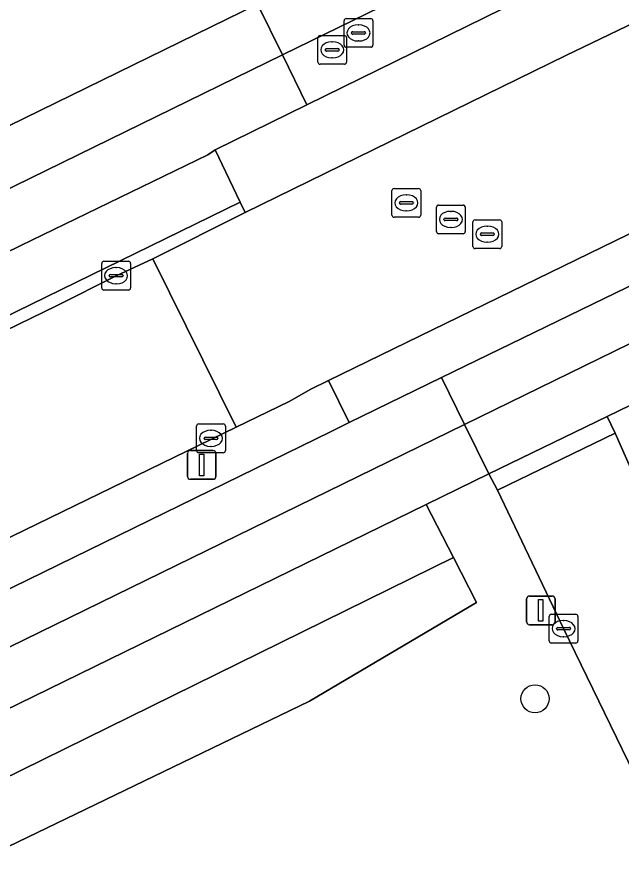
# Model space of a CAD drawing. Extents: x 160455 to 162082, y 388339 to 389736.
# Drawn here: x 160678.88 to 160699.93, y 388776.67 to 388806.27 of the extents above; entities that cross this region are included whole.
import ezdxf

# ---------------------------------------------------------------- set-up
doc = ezdxf.new("R2010")
doc.units = 0
for name, color, linetype in [('IMGEO_Berm_groen', 7, 'Continuous'), ('IMGEO_Boom', 7, 'Continuous'), ('IMGEO_Fietspad_gesloten', 7, 'Continuous'), ('IMGEO_Fietspad_open', 7, 'Continuous'), ('IMGEO_Groenvoorziening', 7, 'Continuous'), ('IMGEO_Kolk', 7, 'Continuous'), ('IMGEO_Lichtmast', 7, 'Continuous'), ('IMGEO_Rijbaan_lokaal_gesloten', 7, 'Continuous'), ('IMGEO_Rijbaan_lokaal_open', 7, 'Continuous'), ('IMGEO_Rioolput', 7, 'Continuous'), ('IMGEO_Verkeerseiland_open', 7, 'Continuous'), ('IMGEO_Voetpad_open', 7, 'Continuous'), ('IMGEO_Waterloop', 7, 'Continuous')]:
    doc.layers.add(name, color=color, linetype=linetype)

msp = doc.modelspace()

# ---------------------------------------------------------------- linework, layer by layer
at = {"layer": 'IMGEO_Berm_groen'}
for points in [[(160686.645, 388799.828), (160685.77, 388801.642), (160685.524, 388801.475), (160679.009, 388798.311), (160594.91, 388757.093), (160595.77, 388755.371)], [(160689.808, 388791.843), (160690.443, 388792.152), (160689.717, 388793.611), (160689.101, 388793.311), (160688.347, 388792.888), (160686.503, 388791.99), (160673.524, 388785.672), (160656.002, 388777.102), (160635.794, 388767.212), (160617.23, 388758.134), (160612.392, 388755.695), (160612.142, 388755.528), (160612.844, 388754.182)], [(160694.069, 388787.448), (160693.116, 388789.299), (160637.466, 388762.068), (160638.461, 388760.06)]]:
    msp.add_lwpolyline(points, close=True, dxfattribs=at)
at = {"layer": 'IMGEO_Boom'}
msp.add_circle((160696.904, 388782.532), 0.489, dxfattribs=at)
at = {"layer": 'IMGEO_Fietspad_gesloten'}
for points in [[(160935.958, 388926.245), (160935.472, 388926.041), (160929.623, 388923.115), (160929.542, 388923.081), (160924.149, 388920.448), (160820.314, 388869.678), (160812.524, 388865.895), (160804.151, 388861.828), (160752.018, 388836.29), (160739.38, 388830.051), (160696.889, 388809.242), (160688.114, 388804.953), (160688.97, 388803.215), (160707.492, 388812.318), (160716.69, 388816.833), (160716.639, 388816.936), (160723.758, 388820.418), (160723.804, 388820.325), (160740.999, 388828.766), (160761.388, 388838.743), (160804.958, 388860.084), (160820.353, 388867.581)], [(160688.97, 388803.215), (160688.114, 388804.953), (160678.244, 388800.129), (160575.791, 388750), (160573.124, 388748.695)], [(160574.085, 388746.891), (160575.77, 388747.716), (160580.438, 388750), (160594.91, 388757.093), (160679.009, 388798.311), (160685.524, 388801.475), (160685.77, 388801.642), (160688.97, 388803.215)], [(160694.449, 388792.087), (160693.649, 388793.713), (160690.443, 388792.152), (160689.808, 388791.843), (160612.844, 388754.182), (160604.298, 388750), (160600.349, 388748.067), (160598.531, 388747.178), (160595.822, 388745.853), (160581.477, 388738.833)], [(160582.083, 388737.101), (160608.442, 388750), (160694.449, 388792.087)]]:
    msp.add_lwpolyline(points, dxfattribs=at)
at = {"layer": 'IMGEO_Fietspad_open'}
msp.add_lwpolyline([(160814.94, 388853.077), (160807.357, 388849.403), (160800.037, 388845.82), (160791.543, 388841.683), (160784.31, 388838.109), (160774.906, 388833.514), (160767.644, 388829.959), (160760.974, 388826.661), (160747.35, 388819.997), (160728.479, 388810.767), (160721.36, 388807.285), (160701.311, 388797.443), (160693.649, 388793.713), (160694.449, 388792.087), (160749.247, 388818.903), (160815.775, 388851.461)], dxfattribs=at)
at = {"layer": 'IMGEO_Groenvoorziening'}
for points in [[(160571.444, 388750), (160571.754, 388750.166), (160572.065, 388750.329), (160607.803, 388767.824), (160687.247, 388806.714), (160686.973, 388807.274), (160686.045, 388809.17), (160684.847, 388811.633), (160677.31, 388827.125), (160668.584, 388844.978), (160659.808, 388862.897), (160659.071, 388864.445), (160648.25, 388886.548), (160638.47, 388906.585), (160629.688, 388924.586), (160620.814, 388942.765), (160619.643, 388945.116), (160619.032, 388946.319), (160618.392, 388947.991), (160617.059, 388948.01), (160612.318, 388945.878)], [(160728.92, 388721.478), (160721.425, 388736.799), (160714.944, 388750), (160712.441, 388755.098), (160704.23, 388771.946), (160697.898, 388784.974), (160695.603, 388789.801), (160695.296, 388790.366), (160693.116, 388789.299), (160694.069, 388787.448), (160694.871, 388785.89), (160689.061, 388782.446), (160639.282, 388758.403)]]:
    msp.add_lwpolyline(points, dxfattribs=at)
at = {"layer": 'IMGEO_Kolk'}
for p, q in [((160681.829, 388796.837), (160681.829, 388797.689)), ((160681.904, 388797.763), (160682.756, 388797.763)), ((160682.317, 388797.543), (160682.342, 388797.543)), ((160682.83, 388797.689), (160682.83, 388796.837)), ((160682.088, 388797.257), (160682.088, 388797.269)), ((160682.526, 388797.22), (160682.128, 388797.22)), ((160682.131, 388797.306), (160682.529, 388797.306)), ((160682.572, 388797.269), (160682.572, 388797.257)), ((160682.34, 388796.983), (160682.315, 388796.983)), ((160682.756, 388796.763), (160681.904, 388796.763)), ((160685.129, 388791.174), (160685.129, 388792.026)), ((160685.204, 388792.1), (160686.056, 388792.1)), ((160686.13, 388792.026), (160686.13, 388791.174)), ((160685.388, 388791.594), (160685.388, 388791.606)), ((160685.431, 388791.643), (160685.829, 388791.643)), ((160685.617, 388791.88), (160685.642, 388791.88)), ((160685.872, 388791.606), (160685.872, 388791.594)), ((160685.826, 388791.557), (160685.428, 388791.557)), ((160685.64, 388791.32), (160685.615, 388791.32)), ((160686.056, 388791.1), (160685.204, 388791.1)), ((160697.396, 388784.548), (160697.396, 388785.4)), ((160697.471, 388785.474), (160698.323, 388785.474)), ((160698.397, 388785.4), (160698.397, 388784.548)), ((160697.884, 388785.254), (160697.909, 388785.254)), ((160697.655, 388784.968), (160697.655, 388784.98)), ((160698.093, 388784.931), (160697.695, 388784.931)), ((160697.698, 388785.017), (160698.096, 388785.017)), ((160698.139, 388784.98), (160698.139, 388784.968)), ((160697.907, 388784.694), (160697.882, 388784.694)), ((160698.323, 388784.474), (160697.471, 388784.474))]:
    msp.add_line(p, q, dxfattribs=at)
for points in [[(160681.829, 388796.837), (160681.829, 388797.689)], [(160681.904, 388797.763), (160682.756, 388797.763)], [(160682.83, 388797.689), (160682.83, 388796.837)], [(160682.756, 388796.763), (160681.904, 388796.763)], [(160685.129, 388791.174), (160685.129, 388792.026)], [(160685.204, 388792.1), (160686.056, 388792.1)], [(160686.13, 388792.026), (160686.13, 388791.174)], [(160686.056, 388791.1), (160685.204, 388791.1)], [(160697.396, 388784.548), (160697.396, 388785.4)], [(160697.471, 388785.474), (160698.323, 388785.474)], [(160698.397, 388785.4), (160698.397, 388784.548)], [(160698.323, 388784.474), (160697.471, 388784.474)]]:
    msp.add_lwpolyline(points, dxfattribs=at)
for centre, radius, start, end in [((160681.906, 388797.687), 0.0765, 91.552, 178.448), ((160681.906, 388797.687), 0.0765, 91.552, 178.448), ((160682.754, 388797.687), 0.0765, 1.552, 88.448), ((160682.754, 388797.687), 0.0765, 1.552, 88.448), ((160682.128, 388797.266), 0.0403, 85.8775, 175.7526), ((160682.125, 388797.256), 0.0366, 178.938, 274.7102), ((160682.529, 388797.263), 0.043, 264.8664, 352.4533), ((160682.533, 388797.268), 0.0386, 1.7309, 96.639), ((160681.906, 388796.839), 0.0765, 181.552, 268.448), ((160681.906, 388796.839), 0.0765, 181.552, 268.448), ((160682.754, 388796.839), 0.0765, 271.552, 358.448), ((160682.754, 388796.839), 0.0765, 271.552, 358.448), ((160685.206, 388792.024), 0.0765, 91.552, 178.448), ((160685.206, 388792.024), 0.0765, 91.552, 178.448), ((160686.054, 388792.024), 0.0765, 1.552, 88.448), ((160686.054, 388792.024), 0.0765, 1.552, 88.448), ((160685.428, 388791.603), 0.0403, 85.8775, 175.7526), ((160685.425, 388791.593), 0.0366, 178.938, 274.7102), ((160685.829, 388791.6), 0.043, 264.8664, 352.4533), ((160685.833, 388791.605), 0.0386, 1.7309, 96.639), ((160685.206, 388791.176), 0.0765, 181.552, 268.448), ((160685.206, 388791.176), 0.0765, 181.552, 268.448), ((160686.054, 388791.176), 0.0765, 271.552, 358.448), ((160686.054, 388791.176), 0.0765, 271.552, 358.448), ((160697.473, 388785.398), 0.0765, 91.552, 178.448), ((160697.473, 388785.398), 0.0765, 91.552, 178.448), ((160698.321, 388785.398), 0.0765, 1.552, 88.448), ((160698.321, 388785.398), 0.0765, 1.552, 88.448), ((160697.695, 388784.977), 0.0403, 85.8775, 175.7526), ((160697.692, 388784.967), 0.0366, 178.938, 274.7102), ((160698.096, 388784.974), 0.043, 264.8664, 352.4533), ((160698.1, 388784.979), 0.0386, 1.7309, 96.639), ((160697.473, 388784.55), 0.0765, 181.552, 268.448), ((160697.473, 388784.55), 0.0765, 181.552, 268.448), ((160698.321, 388784.55), 0.0765, 271.552, 358.448), ((160698.321, 388784.55), 0.0765, 271.552, 358.448)]:
    msp.add_arc(centre, radius, start, end, dxfattribs=at)
for centre, major_axis, ratio, start_param, end_param in [((160682.316, 388797.263), (-0.387, 0.002), 0.722429, 4.712389, 7.853982), ((160682.341, 388797.263), (-0.39, 0.002), 0.717154, 1.570796, 4.712389), ((160685.616, 388791.6), (-0.387, 0.002), 0.722429, 4.712389, 7.853982), ((160685.641, 388791.6), (-0.39, 0.002), 0.717154, 1.570796, 4.712389), ((160697.883, 388784.974), (-0.387, 0.002), 0.722429, 4.712389, 7.853982), ((160697.908, 388784.974), (-0.39, 0.002), 0.717154, 1.570796, 4.712389)]:
    msp.add_ellipse(centre, major_axis=major_axis, ratio=ratio, start_param=start_param, end_param=end_param, dxfattribs=at)
at = {"layer": 'IMGEO_Lichtmast'}
for p, q in [((160684.812, 388790.274), (160684.812, 388791.074)), ((160684.812, 388791.074), (160684.812, 388790.274)), ((160684.912, 388791.174), (160685.702, 388791.174)), ((160685.702, 388791.174), (160684.912, 388791.174)), ((160685.802, 388791.074), (160685.802, 388790.274)), ((160685.802, 388790.274), (160685.802, 388791.074)), ((160685.702, 388790.174), (160684.912, 388790.174)), ((160684.912, 388790.174), (160685.702, 388790.174)), ((160696.609, 388785.21), (160696.609, 388786.01)), ((160696.609, 388786.01), (160696.609, 388785.21)), ((160696.709, 388786.11), (160697.499, 388786.11)), ((160697.499, 388786.11), (160696.709, 388786.11)), ((160697.599, 388786.01), (160697.599, 388785.21)), ((160697.599, 388785.21), (160697.599, 388786.01)), ((160697.499, 388785.11), (160696.709, 388785.11)), ((160696.709, 388785.11), (160697.499, 388785.11))]:
    msp.add_line(p, q, dxfattribs=at)
for points in [[(160685.232, 388791.049), (160685.382, 388791.049), (160685.382, 388790.299), (160685.232, 388790.299), (160685.232, 388791.049)], [(160697.029, 388785.985), (160697.179, 388785.985), (160697.179, 388785.235), (160697.029, 388785.235), (160697.029, 388785.985)]]:
    msp.add_lwpolyline(points, dxfattribs=at)
for centre, start, end in [((160684.912, 388791.074), 90, 180), ((160684.912, 388791.074), 90, 180), ((160685.702, 388791.074), 0, 90), ((160685.702, 388791.074), 360, 90), ((160684.912, 388790.274), 180, 270), ((160684.912, 388790.274), 180, 270), ((160685.702, 388790.274), 270, 0), ((160685.702, 388790.274), 270, 0), ((160696.709, 388786.01), 90, 180), ((160696.709, 388786.01), 90, 180), ((160697.499, 388786.01), 0, 90), ((160697.499, 388786.01), 360, 90), ((160696.709, 388785.21), 180, 270), ((160696.709, 388785.21), 180, 270), ((160697.499, 388785.21), 270, 0), ((160697.499, 388785.21), 270, 0)]:
    msp.add_arc(centre, 0.1, start, end, dxfattribs=at)
at = {"layer": 'IMGEO_Rijbaan_lokaal_gesloten'}
msp.add_lwpolyline([(160686.503, 388791.99), (160688.347, 388792.888), (160689.101, 388793.311), (160689.717, 388793.611), (160700.593, 388798.916), (160703.586, 388800.369), (160700.703, 388806.24), (160697.98, 388804.929), (160686.823, 388799.459), (160683.606, 388797.854)], close=True, dxfattribs=at)
for points in [[(160635.794, 388767.212), (160656.002, 388777.102), (160673.524, 388785.672), (160686.503, 388791.99), (160683.606, 388797.854), (160682.331, 388797.262), (160680.251, 388796.218), (160669.623, 388791.033), (160652.582, 388782.706), (160632.512, 388772.925), (160612.637, 388763.178), (160595.949, 388755.013), (160595.274, 388754.683), (160585.715, 388750), (160576.8, 388745.633), (160574.493, 388744.508)], [(160700.706, 388789.491), (160699.687, 388791.776), (160695.603, 388789.801), (160697.898, 388784.974), (160704.23, 388771.946)]]:
    msp.add_lwpolyline(points, dxfattribs=at)
at = {"layer": 'IMGEO_Rijbaan_lokaal_open'}
for points in [[(160680.251, 388796.218), (160682.331, 388797.262), (160683.606, 388797.854), (160686.823, 388799.459), (160686.645, 388799.828), (160595.77, 388755.371), (160595.949, 388755.013), (160612.637, 388763.178), (160632.512, 388772.925), (160652.582, 388782.706), (160669.623, 388791.033)], [(160695.603, 388789.801), (160699.687, 388791.776), (160699.413, 388792.355), (160695.296, 388790.366)]]:
    msp.add_lwpolyline(points, close=True, dxfattribs=at)
at = {"layer": 'IMGEO_Rioolput'}
for p, q in [((160690.261, 388805.289), (160690.261, 388806.141)), ((160690.336, 388806.215), (160691.188, 388806.215)), ((160691.262, 388806.141), (160691.262, 388805.289)), ((160690.749, 388805.995), (160690.774, 388805.995)), ((160689.348, 388804.699), (160689.348, 388805.551)), ((160689.423, 388805.625), (160690.275, 388805.625)), ((160690.349, 388805.551), (160690.349, 388804.699)), ((160690.52, 388805.709), (160690.52, 388805.721)), ((160690.958, 388805.672), (160690.56, 388805.672)), ((160690.563, 388805.758), (160690.961, 388805.758)), ((160691.004, 388805.721), (160691.004, 388805.709)), ((160689.836, 388805.405), (160689.861, 388805.405)), ((160691.188, 388805.215), (160690.336, 388805.215)), ((160690.772, 388805.435), (160690.747, 388805.435)), ((160689.607, 388805.119), (160689.607, 388805.131)), ((160690.045, 388805.082), (160689.647, 388805.082)), ((160689.65, 388805.168), (160690.048, 388805.168)), ((160690.091, 388805.131), (160690.091, 388805.119)), ((160690.275, 388804.625), (160689.423, 388804.625)), ((160689.859, 388804.845), (160689.834, 388804.845)), ((160691.927, 388799.372), (160691.927, 388800.224)), ((160692.002, 388800.298), (160692.854, 388800.298)), ((160692.928, 388800.224), (160692.928, 388799.372)), ((160692.415, 388800.078), (160692.44, 388800.078)), ((160692.186, 388799.792), (160692.186, 388799.804)), ((160692.624, 388799.755), (160692.226, 388799.755)), ((160692.229, 388799.841), (160692.627, 388799.841)), ((160692.67, 388799.804), (160692.67, 388799.792)), ((160693.475, 388798.797), (160693.475, 388799.649)), ((160693.55, 388799.723), (160694.402, 388799.723)), ((160694.476, 388799.649), (160694.476, 388798.797)), ((160692.854, 388799.298), (160692.002, 388799.298)), ((160692.438, 388799.518), (160692.413, 388799.518)), ((160693.963, 388799.503), (160693.988, 388799.503)), ((160693.734, 388799.217), (160693.734, 388799.229)), ((160694.172, 388799.18), (160693.774, 388799.18)), ((160693.777, 388799.266), (160694.175, 388799.266)), ((160694.218, 388799.229), (160694.218, 388799.217)), ((160694.744, 388798.281), (160694.744, 388799.133)), ((160694.819, 388799.207), (160695.671, 388799.207)), ((160695.745, 388799.133), (160695.745, 388798.281)), ((160694.402, 388798.723), (160693.55, 388798.723)), ((160693.986, 388798.943), (160693.961, 388798.943)), ((160695.003, 388798.701), (160695.003, 388798.713)), ((160695.046, 388798.75), (160695.444, 388798.75)), ((160695.232, 388798.987), (160695.257, 388798.987)), ((160695.487, 388798.713), (160695.487, 388798.701)), ((160695.441, 388798.664), (160695.043, 388798.664)), ((160695.255, 388798.427), (160695.23, 388798.427)), ((160695.671, 388798.207), (160694.819, 388798.207))]:
    msp.add_line(p, q, dxfattribs=at)
for points in [[(160690.261, 388805.289), (160690.261, 388806.141)], [(160690.336, 388806.215), (160691.188, 388806.215)], [(160691.262, 388806.141), (160691.262, 388805.289)], [(160689.348, 388804.699), (160689.348, 388805.551)], [(160689.423, 388805.625), (160690.275, 388805.625)], [(160690.349, 388805.551), (160690.349, 388804.699)], [(160691.188, 388805.215), (160690.336, 388805.215)], [(160690.275, 388804.625), (160689.423, 388804.625)], [(160691.927, 388799.372), (160691.927, 388800.224)], [(160692.002, 388800.298), (160692.854, 388800.298)], [(160692.928, 388800.224), (160692.928, 388799.372)], [(160693.475, 388798.797), (160693.475, 388799.649)], [(160693.55, 388799.723), (160694.402, 388799.723)], [(160694.476, 388799.649), (160694.476, 388798.797)], [(160692.854, 388799.298), (160692.002, 388799.298)], [(160694.744, 388798.281), (160694.744, 388799.133)], [(160694.819, 388799.207), (160695.671, 388799.207)], [(160695.745, 388799.133), (160695.745, 388798.281)], [(160694.402, 388798.723), (160693.55, 388798.723)], [(160695.671, 388798.207), (160694.819, 388798.207)]]:
    msp.add_lwpolyline(points, dxfattribs=at)
for centre, radius, start, end in [((160690.338, 388806.139), 0.0765, 91.552, 178.448), ((160690.338, 388806.139), 0.0765, 91.552, 178.448), ((160691.186, 388806.139), 0.0765, 1.552, 88.448), ((160691.186, 388806.139), 0.0765, 1.552, 88.448), ((160689.425, 388805.549), 0.0765, 91.552, 178.448), ((160689.425, 388805.549), 0.0765, 91.552, 178.448), ((160690.273, 388805.549), 0.0765, 1.552, 88.448), ((160690.273, 388805.549), 0.0765, 1.552, 88.448), ((160690.56, 388805.718), 0.0403, 85.8775, 175.7526), ((160690.557, 388805.708), 0.0366, 178.938, 274.7102), ((160690.961, 388805.715), 0.043, 264.8664, 352.4533), ((160690.965, 388805.72), 0.0386, 1.7309, 96.639), ((160690.338, 388805.291), 0.0765, 181.552, 268.448), ((160690.338, 388805.291), 0.0765, 181.552, 268.448), ((160691.186, 388805.291), 0.0765, 271.552, 358.448), ((160691.186, 388805.291), 0.0765, 271.552, 358.448), ((160689.647, 388805.128), 0.0403, 85.8775, 175.7526), ((160689.644, 388805.118), 0.0366, 178.938, 274.7102), ((160690.048, 388805.125), 0.043, 264.8664, 352.4533), ((160690.052, 388805.13), 0.0386, 1.7309, 96.639), ((160689.425, 388804.701), 0.0765, 181.552, 268.448), ((160689.425, 388804.701), 0.0765, 181.552, 268.448), ((160690.273, 388804.701), 0.0765, 271.552, 358.448), ((160690.273, 388804.701), 0.0765, 271.552, 358.448), ((160692.004, 388800.222), 0.0765, 91.552, 178.448), ((160692.004, 388800.222), 0.0765, 91.552, 178.448), ((160692.852, 388800.222), 0.0765, 1.552, 88.448), ((160692.852, 388800.222), 0.0765, 1.552, 88.448), ((160692.226, 388799.801), 0.0403, 85.8775, 175.7526), ((160692.223, 388799.791), 0.0366, 178.938, 274.7102), ((160692.627, 388799.798), 0.043, 264.8664, 352.4533), ((160692.631, 388799.803), 0.0386, 1.7309, 96.639), ((160693.552, 388799.647), 0.0765, 91.552, 178.448), ((160693.552, 388799.647), 0.0765, 91.552, 178.448), ((160694.4, 388799.647), 0.0765, 1.552, 88.448), ((160694.4, 388799.647), 0.0765, 1.552, 88.448), ((160692.004, 388799.374), 0.0765, 181.552, 268.448), ((160692.004, 388799.374), 0.0765, 181.552, 268.448), ((160692.852, 388799.374), 0.0765, 271.552, 358.448), ((160692.852, 388799.374), 0.0765, 271.552, 358.448), ((160693.774, 388799.226), 0.0403, 85.8775, 175.7526), ((160693.771, 388799.216), 0.0366, 178.938, 274.7102), ((160694.175, 388799.223), 0.043, 264.8664, 352.4533), ((160694.179, 388799.228), 0.0386, 1.7309, 96.639), ((160694.821, 388799.131), 0.0765, 91.552, 178.448), ((160694.821, 388799.131), 0.0765, 91.552, 178.448), ((160695.669, 388799.131), 0.0765, 1.552, 88.448), ((160695.669, 388799.131), 0.0765, 1.552, 88.448), ((160693.552, 388798.799), 0.0765, 181.552, 268.448), ((160693.552, 388798.799), 0.0765, 181.552, 268.448), ((160694.4, 388798.799), 0.0765, 271.552, 358.448), ((160694.4, 388798.799), 0.0765, 271.552, 358.448), ((160695.043, 388798.71), 0.0403, 85.8775, 175.7526), ((160695.04, 388798.7), 0.0366, 178.938, 274.7102), ((160695.444, 388798.707), 0.043, 264.8664, 352.4533), ((160695.448, 388798.712), 0.0386, 1.7309, 96.639), ((160694.821, 388798.283), 0.0765, 181.552, 268.448), ((160694.821, 388798.283), 0.0765, 181.552, 268.448), ((160695.669, 388798.283), 0.0765, 271.552, 358.448), ((160695.669, 388798.283), 0.0765, 271.552, 358.448)]:
    msp.add_arc(centre, radius, start, end, dxfattribs=at)
for centre, major_axis, ratio, start_param, end_param in [((160690.748, 388805.715), (-0.387, 0.002), 0.722429, 4.712389, 7.853982), ((160690.773, 388805.715), (-0.39, 0.002), 0.717154, 1.570796, 4.712389), ((160689.835, 388805.125), (-0.387, 0.002), 0.722429, 4.712389, 7.853982), ((160689.86, 388805.125), (-0.39, 0.002), 0.717154, 1.570796, 4.712389), ((160692.414, 388799.798), (-0.387, 0.002), 0.722429, 4.712389, 7.853982), ((160692.439, 388799.798), (-0.39, 0.002), 0.717154, 1.570796, 4.712389), ((160693.962, 388799.223), (-0.387, 0.002), 0.722429, 4.712389, 7.853982), ((160693.987, 388799.223), (-0.39, 0.002), 0.717154, 1.570796, 4.712389), ((160695.231, 388798.707), (-0.387, 0.002), 0.722429, 4.712389, 7.853982), ((160695.256, 388798.707), (-0.39, 0.002), 0.717154, 1.570796, 4.712389)]:
    msp.add_ellipse(centre, major_axis=major_axis, ratio=ratio, start_param=start_param, end_param=end_param, dxfattribs=at)
at = {"layer": 'IMGEO_Verkeerseiland_open'}
msp.add_lwpolyline([(160702.657, 388809.195), (160707.533, 388811.581), (160716.991, 388816.218), (160716.69, 388816.833), (160707.492, 388812.318), (160688.97, 388803.215), (160685.77, 388801.642), (160686.645, 388799.828), (160686.823, 388799.459), (160697.98, 388804.929), (160700.703, 388806.24), (160700.822, 388806.3), (160700.991, 388806.404)], dxfattribs=at)
msp.add_lwpolyline([(160701.311, 388797.443), (160700.593, 388798.916), (160689.717, 388793.611), (160690.443, 388792.152), (160693.649, 388793.713)], close=True, dxfattribs=at)
at = {"layer": 'IMGEO_Voetpad_open'}
for points in [[(160755.104, 388839.929), (160749.832, 388837.359), (160745.755, 388835.344), (160740.243, 388832.65), (160732.091, 388828.627), (160722.854, 388824.118), (160714.616, 388820.104), (160705.134, 388815.433), (160696.811, 388811.38), (160691.333, 388808.709), (160687.247, 388806.714), (160688.114, 388804.953), (160696.889, 388809.242), (160739.38, 388830.051), (160752.018, 388836.29), (160804.151, 388861.828)], [(160815.775, 388851.461), (160749.247, 388818.903), (160694.449, 388792.087), (160695.296, 388790.366), (160699.413, 388792.355), (160704.759, 388794.962), (160713.096, 388799.04), (160722.48, 388803.659), (160730.637, 388807.658), (160740.102, 388812.273), (160748.547, 388816.384), (160748.7, 388816.472), (160753.839, 388819.002), (160757.844, 388820.96), (160763.253, 388823.601), (160814.32, 388848.575)], [(160678.244, 388800.129), (160688.114, 388804.953), (160687.247, 388806.714), (160607.803, 388767.824), (160572.065, 388750.329), (160571.754, 388750.166), (160571.444, 388750)], [(160704.759, 388794.962), (160699.413, 388792.355), (160699.687, 388791.776), (160700.706, 388789.491)], [(160635.703, 388761.205), (160637.466, 388762.068), (160693.116, 388789.299), (160695.296, 388790.366), (160694.449, 388792.087), (160608.442, 388750), (160582.083, 388737.101)]]:
    msp.add_lwpolyline(points, dxfattribs=at)
at = {"layer": 'IMGEO_Waterloop'}
msp.add_lwpolyline([(160639.282, 388758.403), (160689.061, 388782.446), (160694.871, 388785.89), (160694.069, 388787.448), (160638.461, 388760.06), (160638.923, 388759.128)], close=True, dxfattribs=at)

doc.saveas('drawing.dxf')
